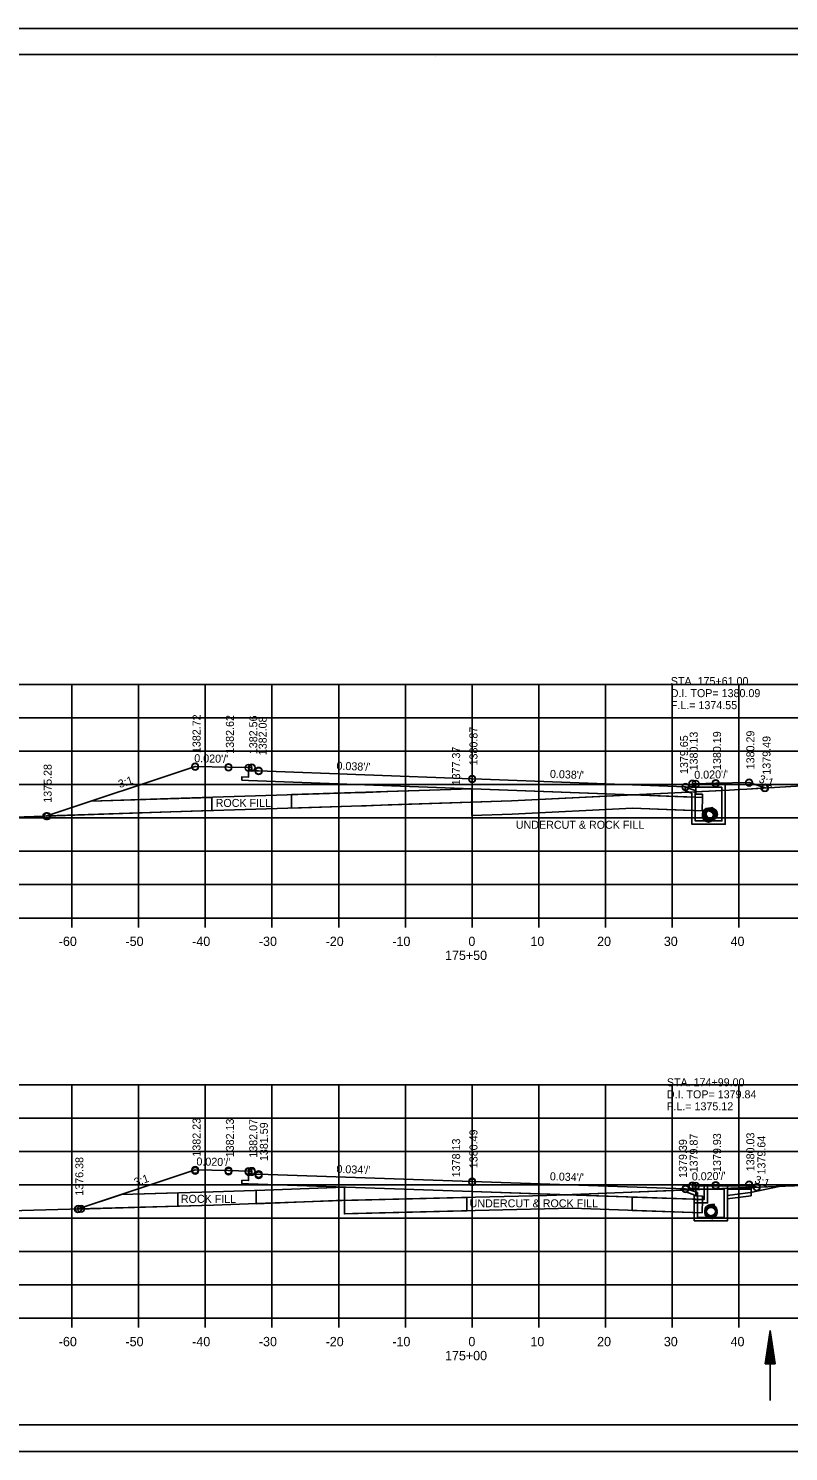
# Model space of a CAD drawing. Extents: x 1374311 to 1383814, y 384102 to 406278.
# Drawn here: x 1382573.6 to 1382687.5, y 396464.9 to 396678.2 of the extents above; entities that cross this region are included whole.
import ezdxf

# ---------------------------------------------------------------- set-up
doc = ezdxf.new("R2010")
doc.units = 0
for name, color, linetype in [('R_Axis', 7, 'Continuous'), ('R_Axis Annot', 7, 'Continuous'), ('R_Border', 7, 'Continuous'), ('R_Draft', 7, 'Continuous'), ('R_Exist Surface', 7, 'Continuous'), ('R_Fin Surface', 7, 'Continuous'), ('R_Grid', 7, 'Continuous'), ('R_No Plot', 7, 'Continuous'), ('R_Water', 7, 'Continuous'), ('R_Water Annot', 7, 'Continuous'), ('R_Xsect Elev', 7, 'Continuous'), ('R_Xsect Slope', 7, 'Continuous')]:
    doc.layers.add(name, color=color, linetype=linetype)

msp = doc.modelspace()

# ---------------------------------------------------------------- linework, layer by layer
at = {"layer": 'R_Axis'}
for p, q in [((1382500.07, 396544.87), (1382780.07, 396544.87)), ((1382580.07, 396543.47), (1382580.07, 396544.87)), ((1382590.07, 396543.47), (1382590.07, 396544.87)), ((1382600.07, 396543.47), (1382600.07, 396544.87)), ((1382610.07, 396543.47), (1382610.07, 396544.87)), ((1382620.07, 396543.47), (1382620.07, 396544.87)), ((1382630.07, 396543.47), (1382630.07, 396544.87)), ((1382640.07, 396543.47), (1382640.07, 396544.87)), ((1382650.07, 396543.47), (1382650.07, 396544.87)), ((1382660.07, 396543.47), (1382660.07, 396544.87)), ((1382670.07, 396543.47), (1382670.07, 396544.87)), ((1382680.07, 396543.47), (1382680.07, 396544.87)), ((1382500.07, 396484.87), (1382780.07, 396484.87)), ((1382580.07, 396483.47), (1382580.07, 396484.87)), ((1382590.07, 396483.47), (1382590.07, 396484.87)), ((1382600.07, 396483.47), (1382600.07, 396484.87)), ((1382610.07, 396483.47), (1382610.07, 396484.87)), ((1382620.07, 396483.47), (1382620.07, 396484.87)), ((1382630.07, 396483.47), (1382630.07, 396484.87)), ((1382640.07, 396483.47), (1382640.07, 396484.87)), ((1382650.07, 396483.47), (1382650.07, 396484.87)), ((1382660.07, 396483.47), (1382660.07, 396484.87)), ((1382670.07, 396483.47), (1382670.07, 396484.87)), ((1382680.07, 396483.47), (1382680.07, 396484.87))]:
    msp.add_line(p, q, dxfattribs=at)
at = {"layer": 'R_Border'}
for p, q in [((1382482.07, 396674.33), (1382798.25, 396674.33)), ((1382634.59, 396674.07), (1382634.59, 396674.07)), ((1382634.59, 396674.07), (1382634.59, 396674.07)), ((1382798.25, 396468.87), (1382482.07, 396468.87))]:
    msp.add_line(p, q, dxfattribs=at)
at = {"layer": 'R_Draft'}
for p, q in [((1382684.02, 396478.04), (1382684.77, 396483.04)), ((1382684.14, 396478.04), (1382684.77, 396482.2)), ((1382685.52, 396478.04), (1382684.77, 396483.04)), ((1382685.39, 396478.04), (1382684.77, 396482.2)), ((1382684.27, 396478.04), (1382684.77, 396481.34)), ((1382684.39, 396478.04), (1382684.77, 396480.51)), ((1382684.52, 396478.04), (1382684.77, 396479.66)), ((1382685.26, 396478.04), (1382684.77, 396481.34)), ((1382685.14, 396478.04), (1382684.77, 396480.51)), ((1382685.01, 396478.04), (1382684.77, 396479.66)), ((1382685.52, 396478.04), (1382684.02, 396478.04)), ((1382684.65, 396478.04), (1382684.77, 396478.83)), ((1382684.88, 396478.04), (1382684.77, 396478.83))]:
    msp.add_line(p, q, dxfattribs=at)
at = {"layer": 'R_Exist Surface'}
for p, q in [((1382676.15, 396561.44), (1382675.6, 396561.33)), ((1382676.15, 396559.6), (1382675.6, 396559.5)), ((1382675.93, 396501.66), (1382676.15, 396501.6)), ((1382676.44, 396501.94), (1382676.01, 396501.91)), ((1382675.93, 396499.82), (1382676.15, 396499.77)), ((1382676.44, 396500.1), (1382676.01, 396500.07))]:
    msp.add_line(p, q, dxfattribs=at)
for points in [[(1382500.07, 396557.55), (1382503.79, 396557.67), (1382515.73, 396558.04), (1382517.05, 396558.07), (1382521.69, 396558.24), (1382556.5, 396559.51), (1382567.03, 396559.85), (1382594.91, 396560.77), (1382621.97, 396561.64), (1382624.17, 396561.7), (1382627.5, 396561.83), (1382645.99, 396562.43), (1382678.59, 396564.04), (1382680.19, 396564.12), (1382681.25, 396564.19), (1382701.88, 396565.44)], [(1382500.07, 396498.6), (1382508.02, 396498.85), (1382514.88, 396499.05), (1382524.48, 396499.34), (1382560.54, 396500.66), (1382565.35, 396500.82), (1382567.11, 396500.87), (1382601.3, 396501.8), (1382609.09, 396502.1), (1382622.06, 396502.56), (1382636.34, 396502.92), (1382651.26, 396503.26), (1382685.65, 396504.62), (1382689.73, 396504.76)]]:
    msp.add_lwpolyline(points, dxfattribs=at)
for centre in [(1382675.51, 396560.42), (1382675.51, 396560.17), (1382675.91, 396560.46), (1382675.87, 396500.99), (1382675.87, 396500.74)]:
    msp.add_circle(centre, 0.917, dxfattribs=at)
at = {"layer": 'R_Fin Surface'}
for p, q in [((1382640.04, 396564.24), (1382640.04, 396560.23)), ((1382664.1, 396563.32), (1382645.99, 396562.43)), ((1382673.01, 396562.99), (1382664.1, 396563.32)), ((1382673.01, 396560.99), (1382673.01, 396562.99)), ((1382645.99, 396562.43), (1382640.04, 396562.24)), ((1382640.04, 396562.24), (1382640.04, 396560.23)), ((1382664.11, 396561.32), (1382673.01, 396560.99))]:
    msp.add_line(p, q, dxfattribs=at)
for points in [[(1382576.24, 396560.15), (1382576.29, 396560.17), (1382576.34, 396560.18), (1382598.56, 396567.59), (1382598.58, 396567.59), (1382603.56, 396567.49), (1382606.55, 396567.43), (1382606.56, 396567.43), (1382607.06, 396567.43), (1382607.06, 396567.43), (1382607.07, 396566.93), (1382607.07, 396566.93), (1382607.08, 396566.93), (1382608.07, 396566.95), (1382639.95, 396565.74), (1382640.07, 396565.74), (1382640.2, 396565.73), (1382672.07, 396564.52), (1382673.07, 396564.5), (1382673.07, 396564.5), (1382673.07, 396564.51), (1382673.08, 396565), (1382673.58, 396565), (1382673.58, 396565), (1382673.59, 396565), (1382676.58, 396565.06), (1382681.56, 396565.16), (1382681.58, 396565.16), (1382683.99, 396564.36), (1382684, 396564.36)], [(1382673.58, 396565), (1382673.59, 396563.45), (1382674.59, 396563.43), (1382674.58, 396562.93), (1382673.58, 396562.96), (1382640.07, 396564.24), (1382606.56, 396565.5), (1382605.56, 396565.54), (1382605.57, 396566.04), (1382606.57, 396565.99), (1382606.56, 396567.43)], [(1382582.91, 396562.37), (1382594.84, 396562.76), (1382621.91, 396563.64), (1382624.11, 396563.7), (1382627.43, 396563.83), (1382640.04, 396564.24)], [(1382674.58, 396562.93), (1382674.54, 396560.93), (1382664.11, 396561.32)], [(1382640.04, 396560.23), (1382646.07, 396560.43), (1382664.11, 396561.32)], [(1382640.04, 396560.23), (1382646.07, 396560.43), (1382664.11, 396561.32)], [(1382580.99, 396501.24), (1382581, 396501.25), (1382598.56, 396507.1), (1382603.56, 396507), (1382603.56, 396507), (1382606.56, 396506.94), (1382606.56, 396506.94), (1382607.06, 396506.94), (1382607.06, 396506.94), (1382607.06, 396506.94), (1382607.07, 396506.44), (1382607.07, 396506.44), (1382608.07, 396506.46), (1382640.05, 396505.36), (1382640.07, 396505.36), (1382672.05, 396504.26), (1382672.07, 396504.26), (1382672.07, 396504.26), (1382673.07, 396504.24), (1382673.08, 396504.74), (1382673.08, 396504.74), (1382673.08, 396504.74), (1382673.58, 396504.74), (1382673.58, 396504.74), (1382676.58, 396504.8), (1382681.58, 396504.9), (1382681.58, 396504.9), (1382682.76, 396504.51), (1382682.76, 396504.51)], [(1382673.58, 396504.74), (1382673.59, 396503.2), (1382674.59, 396503.18), (1382674.58, 396502.68), (1382673.58, 396502.71), (1382640.07, 396503.86), (1382606.56, 396505.01), (1382605.56, 396505.05), (1382605.57, 396505.55), (1382606.57, 396505.5), (1382606.56, 396506.94)], [(1382587.52, 396503.42), (1382601.23, 396503.8), (1382609.02, 396504.09), (1382620.92, 396504.52), (1382620.92, 396500.52)], [(1382620.92, 396500.52), (1382622.12, 396500.56), (1382636.39, 396500.92), (1382655.07, 396501.35)], [(1382674.58, 396502.68), (1382674.54, 396500.68), (1382655.07, 396501.35)]]:
    msp.add_lwpolyline(points, dxfattribs=at)
for points in [[(1382582.91, 396562.37), (1382576.34, 396560.18), (1382601.07, 396560.97), (1382601.07, 396562.95)], [(1382640.04, 396564.24), (1382640.04, 396562.24), (1382613.01, 396561.36), (1382613.01, 396563.36)], [(1382587.52, 396503.42), (1382581, 396501.25), (1382595.96, 396501.65), (1382595.96, 396503.66), (1382587.52, 396503.42)], [(1382607.72, 396504.01), (1382607.72, 396502.04), (1382620.95, 396502.58), (1382620.92, 396504.52), (1382607.72, 396504.01)], [(1382620.95, 396502.58), (1382620.92, 396500.52), (1382639.26, 396500.97), (1382639.26, 396502.98), (1382620.94, 396502.53)], [(1382664.08, 396503.02), (1382664.08, 396501.03), (1382674.54, 396500.68), (1382674.58, 396502.68), (1382664.08, 396503.02)]]:
    msp.add_lwpolyline(points, close=True, dxfattribs=at)
at = {"layer": 'R_Grid'}
for p, q in [((1382500.07, 396579.87), (1382780.07, 396579.87)), ((1382580.07, 396544.87), (1382580.07, 396579.87)), ((1382590.07, 396544.87), (1382590.07, 396579.87)), ((1382600.07, 396544.87), (1382600.07, 396579.87)), ((1382610.07, 396544.87), (1382610.07, 396579.87)), ((1382620.07, 396544.87), (1382620.07, 396579.87)), ((1382630.07, 396544.87), (1382630.07, 396579.87)), ((1382640.07, 396544.87), (1382640.07, 396579.87)), ((1382650.07, 396544.87), (1382650.07, 396579.87)), ((1382660.07, 396544.87), (1382660.07, 396579.87)), ((1382670.07, 396544.87), (1382670.07, 396579.87)), ((1382680.07, 396544.87), (1382680.07, 396579.87)), ((1382500.07, 396574.87), (1382780.07, 396574.87)), ((1382500.07, 396569.87), (1382780.07, 396569.87)), ((1382500.07, 396564.87), (1382780.07, 396564.87)), ((1382500.07, 396559.87), (1382780.07, 396559.87)), ((1382500.07, 396554.87), (1382780.07, 396554.87)), ((1382500.07, 396549.87), (1382780.07, 396549.87)), ((1382500.07, 396544.87), (1382780.07, 396544.87)), ((1382500.07, 396519.87), (1382780.07, 396519.87)), ((1382580.07, 396484.87), (1382580.07, 396519.87)), ((1382590.07, 396484.87), (1382590.07, 396519.87)), ((1382600.07, 396484.87), (1382600.07, 396519.87)), ((1382610.07, 396484.87), (1382610.07, 396519.87)), ((1382620.07, 396484.87), (1382620.07, 396519.87)), ((1382630.07, 396484.87), (1382630.07, 396519.87)), ((1382640.07, 396484.87), (1382640.07, 396519.87)), ((1382650.07, 396484.87), (1382650.07, 396519.87)), ((1382660.07, 396484.87), (1382660.07, 396519.87)), ((1382670.07, 396484.87), (1382670.07, 396519.87)), ((1382680.07, 396484.87), (1382680.07, 396519.87)), ((1382500.07, 396514.87), (1382780.07, 396514.87)), ((1382500.07, 396509.87), (1382780.07, 396509.87)), ((1382500.07, 396504.87), (1382780.07, 396504.87)), ((1382500.07, 396499.87), (1382780.07, 396499.87)), ((1382500.07, 396494.87), (1382780.07, 396494.87)), ((1382500.07, 396489.87), (1382780.07, 396489.87)), ((1382500.07, 396484.87), (1382780.07, 396484.87))]:
    msp.add_line(p, q, dxfattribs=at)
at = {"layer": 'R_No Plot'}
for p, q in [((1382469.67, 396678.22), (1382803, 396678.22)), ((1382469.67, 396464.89), (1382803, 396464.89))]:
    msp.add_line(p, q, dxfattribs=at)
for points in [[(1382469.66, 396678.22), (1382803, 396678.22), (1382803, 396464.89), (1382469.66, 396464.89)], [(1382715.99, 396674.33), (1382715.99, 396664.45), (1382751.72, 396664.45), (1382751.72, 396661.53), (1382774.92, 396661.53), (1382774.92, 396637.2), (1382798.25, 396637.2), (1382798.25, 396468.87), (1382482.07, 396468.87), (1382482.07, 396674.33)], [(1382576.24, 396560.15), (1382594.91, 396560.77), (1382621.97, 396561.64), (1382624.17, 396561.7), (1382627.5, 396561.83), (1382645.99, 396562.43), (1382664.1, 396563.32), (1382640.07, 396564.24), (1382606.56, 396565.5), (1382605.56, 396565.54), (1382605.57, 396566.04), (1382606.57, 396565.99), (1382606.56, 396567.43), (1382606.55, 396567.43), (1382603.56, 396567.49), (1382598.58, 396567.59), (1382598.56, 396567.59), (1382576.34, 396560.18), (1382576.29, 396560.17)], [(1382673.59, 396563.79), (1382678.59, 396564.04), (1382680.19, 396564.12), (1382681.25, 396564.19), (1382684, 396564.36), (1382683.99, 396564.36), (1382681.58, 396565.16), (1382681.56, 396565.16), (1382676.58, 396565.06), (1382673.59, 396565), (1382673.58, 396565)], [(1382664.1, 396563.32), (1382673.59, 396563.79), (1382673.59, 396563.45), (1382674.59, 396563.43), (1382674.58, 396562.93), (1382673.58, 396562.96)], [(1382580.99, 396501.24), (1382601.3, 396501.8), (1382609.09, 396502.1), (1382622.06, 396502.56), (1382636.34, 396502.92), (1382651.26, 396503.26), (1382654.22, 396503.38), (1382640.07, 396503.86), (1382606.56, 396505.01), (1382605.56, 396505.05), (1382605.57, 396505.55), (1382606.57, 396505.5), (1382606.56, 396506.94), (1382606.56, 396506.94), (1382603.56, 396507), (1382603.56, 396507), (1382598.56, 396507.1), (1382581, 396501.25)], [(1382654.22, 396503.38), (1382673.59, 396504.15), (1382673.59, 396503.2), (1382674.59, 396503.18), (1382674.58, 396502.68), (1382673.58, 396502.71)], [(1382673.59, 396504.15), (1382682.76, 396504.51), (1382681.58, 396504.9), (1382681.58, 396504.9), (1382676.58, 396504.8), (1382673.58, 396504.74), (1382673.58, 396504.74)]]:
    msp.add_lwpolyline(points, close=True, dxfattribs=at)
for centre in [(1382598.56, 396567.59), (1382598.56, 396567.55), (1382598.56, 396567.54), (1382603.56, 396567.49), (1382603.56, 396567.45), (1382603.56, 396567.44), (1382606.56, 396567.39), (1382606.56, 396567.38), (1382607.06, 396567.43), (1382607.06, 396567.39), (1382607.06, 396567.38), (1382608.07, 396566.95), (1382608.07, 396566.91), (1382608.07, 396566.9), (1382640.07, 396565.74), (1382640.07, 396565.69), (1382640.07, 396565.69), (1382672.07, 396564.52), (1382672.07, 396564.48), (1382672.07, 396564.48), (1382673.08, 396565), (1382673.08, 396564.96), (1382673.08, 396564.96), (1382673.58, 396564.96), (1382673.58, 396564.96), (1382676.58, 396565.06), (1382676.58, 396565.02), (1382676.58, 396565.02), (1382681.58, 396565.16), (1382681.58, 396565.12), (1382681.58, 396565.12), (1382683.88, 396564.35), (1382683.88, 396564.35), (1382684, 396564.36), (1382576.24, 396560.15), (1382576.24, 396560.15), (1382576.39, 396560.15), (1382576.39, 396560.15), (1382576.4, 396560.15), (1382576.4, 396560.15), (1382598.56, 396507.1), (1382598.56, 396507.07), (1382598.56, 396506.96), (1382603.56, 396507), (1382603.56, 396506.97), (1382603.56, 396506.86), (1382606.56, 396506.91), (1382606.56, 396506.8), (1382607.06, 396506.94), (1382607.06, 396506.91), (1382607.06, 396506.8), (1382608.07, 396506.46), (1382608.07, 396506.43), (1382608.07, 396506.32), (1382640.07, 396505.36), (1382640.07, 396505.33), (1382640.07, 396505.28), (1382673.08, 396504.74), (1382673.08, 396504.71), (1382673.08, 396504.71), (1382673.58, 396504.71), (1382673.58, 396504.71), (1382676.58, 396504.8), (1382676.58, 396504.77), (1382676.58, 396504.77), (1382681.58, 396504.9), (1382681.58, 396504.87), (1382681.58, 396504.87), (1382682.68, 396504.51), (1382682.68, 396504.51), (1382682.76, 396504.51), (1382672.07, 396504.26), (1382672.07, 396504.23), (1382672.07, 396504.23), (1382580.99, 396501.24), (1382580.99, 396501.24), (1382581.08, 396501.25), (1382581.08, 396501.25), (1382581.45, 396501.26), (1382581.45, 396501.26)]:
    msp.add_circle(centre, 0.5, dxfattribs=at)
at = {"layer": 'R_Water'}
for p, q in [((1382673.18, 396564.79), (1382673.26, 396564.96)), ((1382673.18, 396564.79), (1382673.51, 396564.46)), ((1382678.01, 396564.96), (1382673.26, 396564.96)), ((1382678.01, 396563.46), (1382678.01, 396564.96)), ((1382672.01, 396564.48), (1382673.51, 396563.96)), ((1382672.01, 396563.95), (1382673.01, 396563.6)), ((1382673.01, 396563.46), (1382673.01, 396563.6)), ((1382677.51, 396564.46), (1382673.51, 396564.46)), ((1382673.51, 396563.46), (1382673.51, 396563.96)), ((1382677.51, 396563.46), (1382677.51, 396564.46)), ((1382676.15, 396561.27), (1382675.6, 396561.17)), ((1382676.15, 396559.77), (1382675.6, 396559.67)), ((1382672.37, 396504.23), (1382673.87, 396503.71)), ((1382672.37, 396503.7), (1382673.37, 396503.35)), ((1382673.37, 396503.21), (1382673.37, 396503.35)), ((1382673.54, 396504.54), (1382673.62, 396504.71)), ((1382673.54, 396504.54), (1382673.87, 396504.21)), ((1382678.37, 396504.71), (1382673.62, 396504.71)), ((1382677.87, 396504.21), (1382673.87, 396504.21)), ((1382673.87, 396503.21), (1382673.87, 396503.71)), ((1382677.87, 396503.21), (1382677.87, 396504.21)), ((1382678.32, 396502.77), (1382681.88, 396503.21)), ((1382678.37, 396503.21), (1382678.37, 396504.71)), ((1382681.88, 396503.21), (1382681.88, 396504.71)), ((1382675.93, 396501.49), (1382676.15, 396501.44)), ((1382676.44, 396501.77), (1382676.01, 396501.74)), ((1382675.93, 396499.99), (1382676.15, 396499.94)), ((1382676.44, 396500.27), (1382676.01, 396500.24)), ((1382684.77, 396472.53), (1382684.77, 396483.04))]:
    msp.add_line(p, q, dxfattribs=at)
for points in [[(1382672.01, 396563.95), (1382672.01, 396564.48)], [(1382678.01, 396563.46), (1382678.01, 396558.92), (1382675.51, 396558.92), (1382673.01, 396558.92), (1382673.01, 396563.46)], [(1382677.51, 396563.46), (1382677.51, 396559.42), (1382675.51, 396559.42), (1382673.51, 396559.42), (1382673.51, 396563.46)], [(1382672.37, 396503.7), (1382672.37, 396504.23)], [(1382675.37, 396504.7), (1382675.37, 396502.17), (1382673.37, 396502.17), (1382673.37, 396502.67), (1382674.87, 396502.67), (1382674.87, 396504.69)], [(1382678.37, 396503.21), (1382678.37, 396499.49), (1382675.87, 396499.49), (1382673.37, 396499.49), (1382673.37, 396503.21)], [(1382677.87, 396503.21), (1382677.87, 396499.99), (1382675.87, 396499.99), (1382673.87, 396499.99), (1382673.87, 396503.21)], [(1382678.31, 396503.27), (1382681.79, 396503.7), (1382686.12, 396504.64)], [(1382678.37, 396504.71), (1382679.88, 396504.71), (1382681.88, 396504.71)], [(1382678.37, 396504.21), (1382679.88, 396504.21), (1382681.88, 396504.21)]]:
    msp.add_lwpolyline(points, dxfattribs=at)
for centre in [(1382675.51, 396560.42), (1382675.51, 396560.17), (1382675.91, 396560.46), (1382675.87, 396500.99), (1382675.87, 396500.74)]:
    msp.add_circle(centre, 0.75, dxfattribs=at)

# ---------------------------------------------------------------- texts
at = {"layer": 'R_Axis Annot'}
for s, p in [('-60', (1382578.11, 396540.67)), ('-50', (1382588.11, 396540.67)), ('-40', (1382598.11, 396540.67)), ('-30', (1382608.11, 396540.67)), ('-20', (1382618.11, 396540.67)), ('-10', (1382628.11, 396540.67)), ('0', (1382639.51, 396540.67)), ('10', (1382648.81, 396540.67)), ('20', (1382658.81, 396540.67)), ('30', (1382668.81, 396540.67)), ('40', (1382678.81, 396540.67)), ('175+50', (1382636.01, 396538.57)), ('-60', (1382578.11, 396480.67)), ('-50', (1382588.11, 396480.67)), ('-40', (1382598.11, 396480.67)), ('-30', (1382608.11, 396480.67)), ('-20', (1382618.11, 396480.67)), ('-10', (1382628.11, 396480.67)), ('0', (1382639.51, 396480.67)), ('10', (1382648.81, 396480.67)), ('20', (1382658.81, 396480.67)), ('30', (1382668.81, 396480.67)), ('40', (1382678.81, 396480.67)), ('175+00', (1382636.01, 396478.57))]:
    msp.add_text(s, height=1.4, dxfattribs=at).set_placement(p)
at = {"layer": 'R_Fin Surface'}
for s, p in [('ROCK FILL', (1382601.63, 396561.52)), ('UNDERCUT & ROCK FILL', (1382646.62, 396558.25)), ('ROCK FILL', (1382596.41, 396502.17)), ('UNDERCUT & ROCK FILL', (1382639.69, 396501.5))]:
    msp.add_text(s, height=1.2, rotation=359.9804, dxfattribs=at).set_placement(p)
at = {"layer": 'R_Water Annot'}
for s, p in [('STA. 175+61.00', (1382669.85, 396579.78)), ('D.I. TOP= 1380.09', (1382669.85, 396577.98)), ('F.L.= 1374.55', (1382669.85, 396576.18)), ('STA. 174+99.00', (1382669.26, 396519.64)), ('D.I. TOP= 1379.84', (1382669.26, 396517.84)), ('F.L.= 1375.12', (1382669.26, 396516.04))]:
    msp.add_text(s, height=1.2, dxfattribs=at).set_placement(p)
at = {"layer": 'R_Xsect Elev'}
for s, p in [('1382.72', (1382599.36, 396569.59)), ('1382.62', (1382604.36, 396569.49)), ('1382.56', (1382607.86, 396569.43)), ('1382.08', (1382609.27, 396569.27)), ('1380.87', (1382640.87, 396567.74)), ('1379.65', (1382672.43, 396566.46)), ('1380.13', (1382673.88, 396567)), ('1380.19', (1382677.38, 396567.06)), ('1380.29', (1382682.38, 396567.16)), ('1379.49', (1382684.8, 396566.36)), ('1377.37', (1382638.27, 396564.76)), ('1375.28', (1382577.04, 396562.15)), ('1382.23', (1382599.36, 396509.1)), ('1382.13', (1382604.36, 396509)), ('1382.07', (1382607.86, 396508.94)), ('1381.59', (1382609.45, 396508.43)), ('1378.13', (1382638.27, 396506)), ('1380.49', (1382640.87, 396507.36)), ('1379.39', (1382672.26, 396505.91)), ('1379.87', (1382673.88, 396506.74)), ('1379.93', (1382677.38, 396506.8)), ('1380.03', (1382682.38, 396506.9)), ('1379.64', (1382684.04, 396506.42)), ('1376.38', (1382581.79, 396503.24))]:
    msp.add_text(s, height=1.2, rotation=90, dxfattribs=at).set_placement(p)
at = {"layer": 'R_Xsect Slope'}
for s, rotation, p in [("0.020'/'", 358.8542, (1382598.41, 396568.23)), ("0.038'/'", 357.8299, (1382619.72, 396567.11)), ("0.038'/'", 357.8299, (1382651.72, 396565.89)), ("0.020'/'", 1.1458, (1382673.38, 396565.73)), ('3:1', 18.4349, (1382587.24, 396564.34)), ('3:1', 341.5651, (1382682.95, 396565.23)), ("0.020'/'", 358.8542, (1382598.73, 396507.78)), ("0.034'/'", 358.0312, (1382619.71, 396506.66)), ('3:1', 18.4349, (1382589.62, 396504.65)), ("0.034'/'", 358.0312, (1382651.71, 396505.56)), ("0.020'/'", 1.1458, (1382673.01, 396505.52)), ('3:1', 341.5651, (1382682.33, 396505.18))]:
    msp.add_text(s, height=1.2, rotation=rotation, dxfattribs=at).set_placement(p)

doc.saveas('drawing.dxf')
